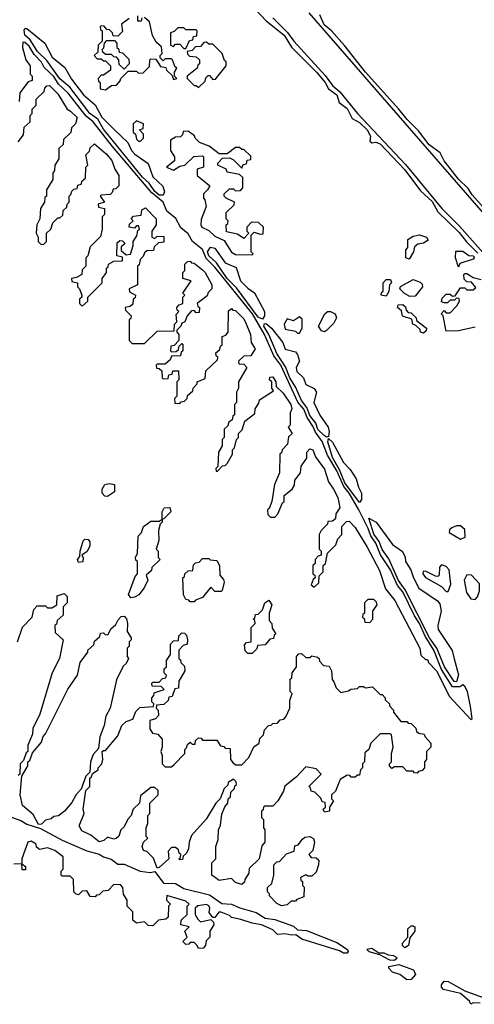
# Model space of a CAD drawing. Extents: x 2737310 to 2869991, y 870230 to 1012730.
# Tile 333 of 479: x 2783270 to 2785471, y 971100 to 975869. Entities that reach past the tile are written whole.
import ezdxf

# ---------------------------------------------------------------- set-up
doc = ezdxf.new("R2010")
doc.units = 0

msp = doc.modelspace()

# ---------------------------------------------------------------- linework, layer by layer
at = {"layer": '0CON02XD'}
for points in [[(2784410, 975920), (2784463.3, 975863.3), (2784550.8, 975795), (2784585.7, 975735.7), (2784707.5, 975615), (2784748.6, 975565), (2784764.4, 975534.4), (2784806, 975506), (2784817.5, 975467.5), (2784855, 975438.8), (2784880.5, 975390.5), (2784915, 975372), (2784952.5, 975335), (2784968, 975305), (2784965, 975280), (2784975, 975272.5), (2784995, 975276.2), (2785015, 975267.1), (2785135, 975141.4), (2785210.4, 975040.4), (2785267.9, 974987.9), (2785295, 974938), (2785398.6, 974838.6), (2785432.9, 974792.9), (2785488.9, 974738.9)], [(2783800, 975875), (2783763, 975847), (2783768.3, 975811.7), (2783745, 975790), (2783721.7, 975791.7), (2783720, 975805), (2783705, 975820), (2783691.7, 975821.7), (2783678.3, 975838.3), (2783665, 975840), (2783660, 975835), (2783661.7, 975821.7), (2783670, 975815), (2783670, 975765), (2783650, 975745), (2783648.3, 975711.7), (2783630, 975695), (2783645, 975680), (2783665, 975680), (2783675, 975670), (2783685, 975670), (2783710, 975645), (2783710, 975625), (2783675, 975600), (2783665, 975600), (2783650, 975585), (2783651.7, 975571.7), (2783660, 975565), (2783660, 975535), (2783685, 975530)], [(2783685, 975530), (2783715, 975550), (2783738.3, 975551.7), (2783757, 975573), (2783760, 975585), (2783795, 975620), (2783835, 975620), (2783845, 975610), (2783868.3, 975611.7), (2783898.3, 975641.7), (2783900, 975675), (2783905, 975680), (2783928.3, 975678.3), (2783951.7, 975641.7), (2783978.3, 975638.3), (2783980, 975625), (2784008.3, 975598.3), (2784015, 975580), (2784030, 975585), (2784020, 975595), (2784020, 975615), (2784030, 975635), (2784021.7, 975641.7), (2784010, 975675), (2784005, 975680), (2783975, 975680), (2783965, 975670), (2783950, 975685), (2783950, 975695), (2783960, 975705), (2783957, 975737), (2783930.7, 975760.7), (2783913, 975793), (2783898.3, 975858.3), (2783875, 975880)], [(2783861.7, 975878.3), (2783858.3, 975861.7), (2783841.7, 975861.7), (2783841.7, 975888.3)], [(2784495, 975878), (2784566.9, 975806.9), (2784597.5, 975765), (2784749.4, 975599.4), (2784785, 975550), (2784819.6, 975519.6), (2784906, 975415), (2785138.5, 975168.5), (2785314.2, 974955), (2785398.9, 974868.9), (2785652.6, 974582.6)], [(2785845, 974553.8), (2785385, 975082), (2784672.2, 975902.2)], [(2785552.5, 974917.5), (2785460.5, 975020.5), (2785441.2, 975051.2), (2785395, 975096.9), (2785325.8, 975185), (2785306.2, 975225), (2785252.9, 975262.9), (2785201.3, 975331.3), (2785145.7, 975385), (2785106.4, 975436.4), (2784944.4, 975615), (2784843.4, 975743.4), (2784780, 975815), (2784744.4, 975845), (2784722.5, 975892.5)], [(2783965, 975018.8), (2783945, 975020), (2783925, 975037.1), (2783897.5, 975077.5), (2783865, 975107.1), (2783675, 975338.6), (2783647.5, 975387.5), (2783609.4, 975415), (2783511.9, 975541.9), (2783465, 975581.9), (2783401.1, 975671.1), (2783355.6, 975715), (2783320.9, 975770.9), (2783294.6, 975794.6), (2783290.8, 975819.2), (2783295, 975826.7), (2783305, 975826.2), (2783391.2, 975755), (2783427.7, 975687.7), (2783487.9, 975637.9), (2783521.2, 975581.2), (2783578.8, 975505), (2783635, 975456.7), (2783667.7, 975397.7), (2783728.8, 975335), (2783794.3, 975274.3), (2783812, 975235), (2783827.9, 975217.9), (2783892.3, 975172.3), (2783915, 975107.5), (2783962.7, 975062.7), (2783970.8, 975035), (2783965, 975018.8)], [(2784075, 975730), (2784091.7, 975768.3), (2784108.3, 975771.7), (2784111.7, 975788.3), (2784128.3, 975791.7), (2784130, 975815), (2784125, 975820), (2784075, 975820), (2784065, 975830), (2784035, 975830), (2784018.3, 975811.7), (2784000, 975805), (2784000, 975745), (2784015, 975740), (2784025, 975750), (2784045, 975750), (2784065, 975730), (2784075, 975730)], [(2785455, 972480), (2785460, 972485), (2785453, 972543), (2785437.5, 972615), (2785425, 972640), (2785415, 972647.5), (2785401.7, 972638.3), (2785365, 972638), (2785312.3, 972722.3), (2785275, 972816), (2785232.7, 972882.7), (2785206.2, 972945), (2785181.2, 972981.2), (2785125, 973097.5), (2785099.2, 973129.2), (2785065, 973203.8), (2785017.5, 973277.5), (2784995, 973333.3), (2784969.5, 973369.5), (2784957.8, 973405), (2784911.4, 973495), (2784865, 973575.8), (2784838.9, 973608.9), (2784805, 973684.2), (2784759.8, 973759.8), (2784735, 973826.2), (2784701.4, 973871.4), (2784690, 973900), (2784662, 973942), (2784645, 973982), (2784616.4, 974016.4), (2784534.4, 974195), (2784500.2, 974240.2), (2784455, 974343.8), (2784396.5, 974445), (2784215, 974670.8), (2784172.9, 974712.9), (2784155, 974756.2), (2784106.9, 974795), (2784085, 974832), (2784050.9, 974860.9), (2784026, 974906), (2783982.4, 974942.4), (2783964, 974985), (2783910.2, 975030.2), (2783720, 975255), (2783625.7, 975375), (2783592.1, 975402.1), (2783505, 975513.8), (2783457.1, 975557.1), (2783435, 975593.3), (2783388, 975638), (2783375, 975663.3), (2783340, 975700), (2783315, 975741.2), (2783295, 975758.8), (2783285, 975760), (2783283.9, 975733.9), (2783300, 975675), (2783320, 975645), (2783320, 975605), (2783330, 975595), (2783330, 975575), (2783311.7, 975568.3), (2783270, 975515), (2783267, 975473)], [(2783775, 975630), (2783751.7, 975651.7), (2783750, 975675), (2783738.3, 975688.3), (2783725, 975690), (2783715, 975700), (2783685, 975700), (2783671.7, 975711.7), (2783670, 975725), (2783677, 975733), (2783680, 975755), (2783691.7, 975768.3), (2783728.3, 975768.3), (2783740, 975755), (2783740, 975735), (2783748.3, 975728.3), (2783751.7, 975711.7), (2783768.3, 975708.3), (2783798.3, 975678.3), (2783800, 975655), (2783775, 975630)], [(2784135, 975540), (2784168.3, 975571.7), (2784171.7, 975588.3), (2784181.7, 975598.3), (2784188.3, 975598.3), (2784205, 975580), (2784218.3, 975581.7), (2784270, 975645), (2784270, 975665), (2784261.7, 975671.7), (2784250, 975705), (2784205, 975750), (2784185, 975750), (2784175, 975760), (2784161.7, 975758.3), (2784145, 975740), (2784121.7, 975738.3), (2784105, 975720), (2784080, 975715), (2784081.7, 975701.7), (2784091.7, 975691.7), (2784125, 975690), (2784140, 975675), (2784140, 975655), (2784131.7, 975648.3), (2784130, 975635), (2784080, 975595), (2784080, 975585), (2784115, 975550), (2784125, 975550), (2784135, 975540)], [(2783261.7, 975278.3), (2783288.3, 975311.7), (2783291.7, 975348.3), (2783320, 975375), (2783320, 975405), (2783330, 975415), (2783330, 975435), (2783350, 975455), (2783350, 975485), (2783388.3, 975521.7), (2783391.7, 975538.3), (2783401.7, 975548.3), (2783415, 975550), (2783455, 975510), (2783500, 975435), (2783516.4, 975426.4), (2783547.5, 975395), (2783540, 975365), (2783520, 975345), (2783517, 975323), (2783481.7, 975288.3), (2783480, 975265), (2783460, 975245), (2783460, 975195), (2783440, 975165), (2783438.3, 975138.3), (2783430, 975125), (2783430, 975095), (2783400, 975045), (2783400, 975015), (2783391.7, 975008.3), (2783390, 974985), (2783370, 974955), (2783367.5, 974905), (2783352.5, 974875), (2783350, 974835), (2783360, 974815), (2783360, 974795), (2783371.7, 974781.7), (2783385, 974780), (2783400, 974795), (2783400, 974835), (2783420, 974855), (2783430, 974885), (2783455, 974910), (2783465, 974910), (2783478.3, 974921.7), (2783480, 974945), (2783498.3, 974961.7), (2783500, 974975), (2783510, 974985), (2783510, 975015), (2783518.3, 975021.7), (2783521.7, 975038.3), (2783531.7, 975048.3), (2783548.3, 975051.7), (2783551.7, 975068.3), (2783568.3, 975071.7), (2783571.7, 975088.3), (2783588.3, 975101.7), (2783590, 975155), (2783600, 975165), (2783590, 975215), (2783608.3, 975231.7), (2783611.7, 975248.3), (2783631.7, 975268.3), (2783689.3, 975219.3), (2783716.4, 975186.4), (2783730, 975145), (2783750, 975115), (2783750, 975065), (2783735, 975050), (2783721.7, 975048.3), (2783718.3, 975031.7), (2783708.3, 975021.7), (2783665, 975020), (2783660, 975015), (2783680, 974985), (2783650, 974975), (2783651.7, 974961.7), (2783680, 974955), (2783680, 974925), (2783670, 974915), (2783670, 974855), (2783661.7, 974818.3), (2783611.7, 974768.3), (2783600, 974725), (2783590, 974715), (2783590, 974675), (2783571.7, 974658.3), (2783570, 974635), (2783545, 974620), (2783520, 974615), (2783521.7, 974601.7), (2783550, 974595), (2783550, 974575), (2783560, 974565), (2783570, 974535), (2783570, 974525), (2783560, 974515), (2783560, 974495), (2783571.7, 974481.7), (2783600, 974505), (2783600, 974525), (2783670, 974595), (2783670, 974615), (2783690, 974645), (2783690, 974665), (2783698.3, 974671.7), (2783700, 974685), (2783725, 974700), (2783768.3, 974701.7), (2783768.3, 974718.3), (2783740, 974725), (2783741.7, 974788.3), (2783755, 974800), (2783768.3, 974798.3), (2783780, 974785), (2783761.7, 974768.3), (2783761.7, 974751.7), (2783785, 974730), (2783807, 974733), (2783820, 974775), (2783820, 974795), (2783837, 974823), (2783841.7, 974848.3), (2783850, 974855), (2783845, 974870), (2783835, 974870), (2783825, 974860), (2783800, 974865), (2783801.7, 974878.3), (2783820, 974895), (2783810, 974905), (2783821.7, 974918.3), (2783858.3, 974921.7), (2783861.7, 974948.3), (2783878.3, 974958.3), (2783930, 974905), (2783930, 974875), (2783910, 974845), (2783910, 974815), (2783925, 974810), (2783935, 974820), (2783968.3, 974818.3), (2783968.3, 974791.7), (2783941.7, 974788.3), (2783921.7, 974768.3), (2783918.3, 974751.7), (2783885, 974750), (2783875, 974740), (2783868.3, 974721.7), (2783853, 974707), (2783848.3, 974681.7), (2783840, 974675), (2783840, 974585), (2783800, 974565), (2783801.7, 974551.7), (2783830, 974535), (2783828.3, 974521.7), (2783820, 974515), (2783818.3, 974491.7), (2783805, 974480), (2783780, 974475), (2783781.7, 974461.7), (2783810, 974435), (2783808.3, 974421.7), (2783800, 974415), (2783800, 974315), (2783815, 974300), (2783875, 974300), (2783935, 974360), (2784018.3, 974361.7), (2784020, 974395), (2784030, 974405), (2784028.3, 974441.7), (2784040, 974455), (2784031.7, 974461.7), (2784030, 974475), (2784041.7, 974488.3), (2784060, 974495), (2784060, 974525), (2784070, 974535), (2784060, 974545), (2784100, 974605), (2784060, 974615), (2784060, 974645), (2784070, 974655), (2784070, 974685), (2784081.7, 974698.3), (2784095, 974700), (2784101.7, 974691.7), (2784115, 974690), (2784155, 974657.5), (2784167.5, 974645), (2784200, 974585), (2784200, 974565), (2784181.7, 974548.3), (2784178.3, 974531.7), (2784130, 974495), (2784131.7, 974481.7), (2784140, 974475), (2784138.3, 974451.7), (2784125, 974450), (2784115, 974460), (2784101.7, 974458.3), (2784080, 974435), (2784070, 974405), (2784055, 974400), (2784050, 974385), (2784030, 974365), (2784030, 974355), (2784040, 974345), (2784040, 974315), (2784018.3, 974291.7), (2784001.7, 974288.3), (2784000, 974265), (2784005, 974260), (2784028.3, 974261.7), (2784038.3, 974271.7), (2784041.7, 974288.3), (2784055, 974300), (2784060, 974295), (2784060, 974265), (2784051.7, 974258.3), (2784048.3, 974241.7), (2784005, 974240), (2783998.3, 974221.7), (2783975, 974200), (2783935, 974200), (2783930, 974195), (2783931.7, 974181.7), (2783945, 974180), (2783958.3, 974168.3), (2783960, 974135), (2783965, 974130), (2783988.3, 974131.7), (2783991.7, 974148.3), (2784008.3, 974151.7), (2784011.7, 974168.3), (2784038.3, 974168.3), (2784040, 974125), (2784030, 974115), (2784030, 974045), (2784020, 974035), (2784021.7, 974011.7), (2784045, 974010), (2784051.7, 974018.3), (2784068.3, 974021.7), (2784080, 974035), (2784081.7, 974048.3), (2784108.3, 974071.7), (2784110, 974085), (2784130, 974105), (2784130, 974115), (2784168.3, 974131.7), (2784171.7, 974168.3), (2784228.3, 974221.7), (2784230, 974235), (2784221.7, 974241.7), (2784220, 974255), (2784238.3, 974271.7), (2784241.7, 974288.3), (2784250, 974295), (2784250, 974335), (2784268.3, 974341.7), (2784280, 974355), (2784281.7, 974458.3), (2784295, 974470), (2784301.7, 974461.7), (2784315, 974460), (2784355, 974420), (2784366.7, 974396.7), (2784387.5, 974345), (2784390, 974305), (2784410, 974275), (2784388.3, 974241.7), (2784355, 974240), (2784330, 974215), (2784331.7, 974201.7), (2784355, 974200), (2784370, 974185), (2784330, 974115), (2784330, 974085), (2784320, 974065), (2784320, 974015), (2784310, 974005), (2784310, 973955), (2784301.7, 973948.3), (2784298.3, 973931.7), (2784281.7, 973918.3), (2784278.3, 973901.7), (2784260, 973885), (2784260, 973845), (2784250, 973835), (2784250, 973805), (2784232.5, 973775), (2784230, 973705), (2784220, 973695), (2784221.7, 973681.7), (2784228.3, 973681.7), (2784251.7, 973708.3), (2784265, 973710), (2784275, 973720), (2784300, 973765), (2784300, 973785), (2784310, 973795), (2784320, 973835), (2784330, 973845), (2784330, 973865), (2784347, 973883), (2784360, 973925), (2784408.3, 973961.7), (2784410, 973985), (2784428.3, 974011.7), (2784431.7, 974028.3), (2784498.3, 974071.7), (2784490, 974085), (2784490, 974115), (2784480, 974125), (2784481.7, 974138.3), (2784495, 974140), (2784510, 974115), (2784511.7, 974091.7), (2784545, 974060), (2784582.5, 974005), (2784587.5, 973985), (2784580, 973965), (2784580, 973905), (2784570, 973895), (2784590, 973865), (2784571.7, 973848.3), (2784567, 973813), (2784540, 973785), (2784538.3, 973771.7), (2784530, 973765), (2784527.5, 973675), (2784503, 973617), (2784490, 973535), (2784478.3, 973501.7), (2784470, 973495), (2784471.7, 973471.7), (2784485, 973460), (2784505, 973460), (2784520, 973475), (2784541.7, 973528.3), (2784550, 973535), (2784550, 973565), (2784590, 973595), (2784600, 973615), (2784601.7, 973638.3), (2784630, 973675), (2784633, 973707), (2784660, 973745), (2784660, 973775), (2784675, 973790), (2784690, 973785), (2784701.7, 973751.7), (2784745, 973692.5), (2784765, 973630), (2784790, 973595), (2784810, 973555), (2784815, 973530)], [(2783855, 975280), (2783870, 975295), (2783870, 975315), (2783850, 975335), (2783868.3, 975341.7), (2783870, 975365), (2783835, 975380), (2783820, 975365), (2783820, 975325), (2783830, 975315), (2783835, 975290), (2783845, 975280), (2783855, 975280)], [(2784395, 974730), (2784400, 974735), (2784390, 974745), (2784390, 974825), (2784405, 974840), (2784435, 974830), (2784448.3, 974831.7), (2784450, 974865), (2784427, 974887), (2784391.7, 974888.3), (2784370, 974865), (2784370, 974845), (2784380, 974835), (2784355, 974810), (2784325, 974830), (2784271.7, 974841.7), (2784270, 974875), (2784278.3, 974881.7), (2784280, 974895), (2784270, 974905), (2784270, 974935), (2784308.3, 974971.7), (2784310, 974985), (2784270, 975005), (2784260, 975015), (2784260, 975025), (2784285, 975050), (2784305, 975050), (2784315, 975040), (2784338.3, 975041.7), (2784350, 975055), (2784350, 975105), (2784335, 975120), (2784275, 975130), (2784270, 975145), (2784230, 975165), (2784230, 975175), (2784251.7, 975198.3), (2784285, 975200), (2784305, 975190), (2784345, 975150), (2784351.7, 975168.3), (2784368.3, 975171.7), (2784371.7, 975188.3), (2784388.3, 975191.7), (2784388.3, 975208.3), (2784355, 975240), (2784345, 975240), (2784335, 975250), (2784315, 975250), (2784275, 975220), (2784235, 975220), (2784187, 975257), (2784140, 975275), (2784120, 975295), (2784116.4, 975306.4), (2784085, 975330), (2784061.7, 975328.3), (2784058.3, 975311.7), (2784048.3, 975301.7), (2784025, 975300), (2784000, 975285), (2784000, 975235), (2784020, 975205), (2784020, 975185), (2783980, 975155), (2784015, 975140), (2784045, 975160), (2784070, 975165), (2784113, 975207), (2784155, 975210), (2784160, 975205), (2784160, 975155), (2784130, 975145), (2784130, 975115), (2784190, 975065), (2784180, 975045), (2784160, 975025), (2784160, 975005), (2784167, 974997), (2784172.5, 974965), (2784148.3, 974901.7), (2784147.5, 974875), (2784152.5, 974865), (2784185, 974847.5), (2784215, 974820), (2784259.3, 974799.3), (2784295, 974742.5), (2784315, 974732.5), (2784395, 974730)], [(2785155, 974710), (2785140, 974715), (2785140, 974755), (2785150, 974765), (2785150, 974805), (2785175, 974820), (2785205, 974827.5), (2785240, 974815), (2785248.3, 974801.7), (2785225, 974787.5), (2785198.3, 974781.7), (2785181.7, 974768.3), (2785177.5, 974745), (2785155, 974710)], [(2784445, 974418), (2784425, 974428.6), (2784319.6, 974569.6), (2784275, 974615.6), (2784222.2, 974692.2), (2784185.6, 974725), (2784178.9, 974745), (2784193.3, 974766.7), (2784215, 974763.3), (2784265, 974691.2), (2784318.6, 974668.6), (2784339.2, 974605), (2784375, 974568), (2784406.8, 974546.8), (2784455.7, 974455.7), (2784455.7, 974434.3), (2784445, 974418)], [(2785395, 974670), (2785380, 974715), (2785381.7, 974748.3), (2785415, 974747.5), (2785445, 974727.5), (2785467.5, 974725), (2785470, 974715), (2785465, 974710), (2785401.7, 974688.3), (2785395, 974670)], [(2785475, 974380), (2785395, 974362.5), (2785335, 974360), (2785320, 974435), (2785310, 974445), (2785325, 974460), (2785335, 974450), (2785355, 974450), (2785387, 974483), (2785400, 974505), (2785398.3, 974518.3), (2785385, 974520), (2785375, 974510), (2785355, 974510), (2785341.7, 974498.3), (2785325, 974497.5), (2785313, 974503), (2785315, 974520), (2785335, 974540), (2785355, 974540), (2785365, 974530), (2785378.3, 974531.7), (2785405, 974570), (2785425, 974570), (2785435, 974560), (2785465, 974560), (2785478.3, 974571.7), (2785458.3, 974598.3), (2785435, 974600), (2785421.7, 974611.7), (2785420, 974635), (2785425, 974640), (2785435, 974640), (2785465, 974620), (2785505, 974610)], [(2785045, 974530), (2785020, 974535), (2785021.7, 974548.3), (2785030, 974555), (2785030, 974595), (2785045, 974610), (2785065, 974610), (2785070, 974595), (2785060, 974585), (2785057, 974553), (2785045, 974530)], [(2785158.3, 974528.3), (2785133, 974543), (2785110, 974565), (2785113.3, 974576.7), (2785175, 974610), (2785208.3, 974598.3), (2785218.3, 974588.3), (2785220, 974575), (2785185, 974530), (2785158.3, 974528.3)], [(2785225, 974350), (2785210, 974355), (2785208.3, 974368.3), (2785188.3, 974388.3), (2785173.6, 974393.6), (2785168.3, 974418.3), (2785123.6, 974433.6), (2785118.3, 974458.3), (2785100, 974475), (2785101.7, 974488.3), (2785125, 974490), (2785138.3, 974478.3), (2785141.7, 974461.7), (2785151.7, 974451.7), (2785165, 974450), (2785190, 974425), (2785191.7, 974411.7), (2785240, 974375), (2785238.3, 974361.7), (2785225, 974350)], [(2784745, 974357.5), (2784731.7, 974361.7), (2784717.5, 974385), (2784747.5, 974445), (2784760, 974455), (2784775, 974456.2), (2784797.5, 974445), (2784803.8, 974425), (2784790.5, 974399.5), (2784755, 974363.3), (2784745, 974357.5)], [(2784755, 973847.5), (2784745, 973854), (2784713.6, 973883.6), (2784704.4, 973915), (2784675, 973952.5), (2784660.9, 973990.9), (2784634.5, 974025), (2784607.2, 974087.2), (2784577.8, 974135), (2784557.7, 974187.7), (2784515, 974252), (2784476, 974345), (2784451.4, 974385), (2784455, 974397.5), (2784465, 974396.2), (2784488.8, 974375), (2784543.3, 974305), (2784555, 974272.5), (2784605, 974260), (2784615, 974247.5), (2784624, 974215), (2784608.8, 974185), (2784611.2, 974165), (2784643.3, 974135), (2784655, 974102.5), (2784695, 974082.5), (2784707.5, 974065), (2784693.8, 974015), (2784722.9, 973952.9), (2784764, 973895), (2784768.8, 973875), (2784765, 973850), (2784755, 973847.5)], [(2784625, 974350), (2784637.5, 974375), (2784638.3, 974418.3), (2784625, 974430), (2784595, 974410), (2784565, 974420), (2784550, 974395), (2784555, 974370), (2784605, 974360), (2784615, 974350), (2784625, 974350)], [(2784915, 973531.2), (2784845, 973625.6), (2784818.8, 973688.8), (2784785, 973748), (2784761.2, 973825), (2784765, 973840), (2784785, 973822.5), (2784838, 973725), (2784870.3, 973690.3), (2784899.2, 973645), (2784910, 973605), (2784925.7, 973575), (2784924.3, 973545.7), (2784915, 973531.2)], [(2783695, 973560), (2783681.7, 973561.7), (2783670, 973575), (2783670, 973595), (2783681.7, 973618.3), (2783705, 973622.5), (2783728.3, 973618.3), (2783728.3, 973581.7), (2783695, 973560)], [(2784815, 973530), (2784820, 973505), (2784800, 973475), (2784798.3, 973451.7), (2784785, 973440), (2784761.7, 973438.3), (2784760, 973425), (2784730, 973395), (2784720, 973375), (2784720, 973305), (2784730, 973295), (2784730, 973275), (2784715, 973270), (2784700, 973255), (2784700, 973235), (2784690, 973225), (2784690, 973185), (2784698.3, 973178.3), (2784700, 973165), (2784691.7, 973158.3), (2784681.7, 973131.7), (2784695, 973120), (2784718.3, 973141.7), (2784720, 973175), (2784740, 973195), (2784740, 973225), (2784750, 973235), (2784760, 973285), (2784800, 973325), (2784810, 973355), (2784830, 973375), (2784830, 973415), (2784851.7, 973438.3), (2784865, 973440), (2784895, 973410), (2784952.5, 973315), (2785011.7, 973201.7), (2785041.7, 973111.7), (2785086.1, 973056.1), (2785207.5, 972825), (2785211.7, 972791.7), (2785235, 972770), (2785245, 972770), (2785250, 972755), (2785287.5, 972715), (2785350.7, 972590.7), (2785455, 972480)], [(2783808.3, 973068.3), (2783797.5, 973085), (2783828.3, 973171.7), (2783840, 973185), (2783840, 973245), (2783831.7, 973251.7), (2783830, 973265), (2783840, 973285), (2783843, 973367), (2783860, 973385), (2783870, 973415), (2783905, 973440), (2783945, 973440), (2783960, 973450), (2783960, 973485), (2783970, 973505), (2783997, 973507), (2784002.5, 973485), (2783968.3, 973451.7), (2783960, 973450), (2783960, 973435), (2783950, 973425), (2783942.5, 973395), (2783943, 973347), (2783930, 973305), (2783940, 973295), (2783940, 973265), (2783950, 973255), (2783910, 973215), (2783908.3, 973201.7), (2783881.7, 973178.3), (2783890, 973155), (2783872.5, 973117.5), (2783846.4, 973083.6), (2783825, 973072.5), (2783808.3, 973068.3)], [(2785385, 972662.5), (2785373.8, 972663.8), (2785327.3, 972735), (2785289.1, 972825), (2785255, 972875.7), (2785136.9, 973106.9), (2785103.3, 973153.3), (2785057.1, 973257.1), (2785025, 973302.5), (2785011.1, 973341.1), (2784985, 973378), (2784960, 973455), (2784996.2, 973435), (2785075, 973327.5), (2785123, 973293), (2785136.4, 973266.4), (2785137.5, 973245), (2785163.8, 973205), (2785176.2, 973165), (2785203.3, 973115), (2785292.5, 973055), (2785305, 973040), (2785310, 973005), (2785293.8, 972935), (2785295.9, 972915.9), (2785364.2, 972814.2), (2785373, 972773), (2785394.1, 972695.9), (2785385, 972662.5)], [(2785405, 973352.5), (2785427, 973363), (2785425, 973400), (2785405, 973417.5), (2785385, 973417.5), (2785361.7, 973408.3), (2785351.7, 973398.3), (2785350, 973385), (2785405, 973352.5)], [(2783555, 973240), (2783550, 973255), (2783561.7, 973268.3), (2783562.5, 973295), (2783577.5, 973345), (2783585, 973352.5), (2783601.7, 973351.7), (2783609.3, 973339.3), (2783609.3, 973320.7), (2783596.4, 973293.6), (2783570, 973275), (2783577.5, 973265), (2783575, 973242.5), (2783555, 973240)], [(2784115, 973050), (2784095, 973050), (2784088.3, 973058.3), (2784075, 973060), (2784063, 973083), (2784060, 973165), (2784068.3, 973171.7), (2784070, 973185), (2784085, 973200), (2784108.3, 973201.7), (2784111.7, 973228.3), (2784121.7, 973238.3), (2784138.3, 973241.7), (2784155, 973260), (2784185, 973260), (2784192.5, 973252.5), (2784225, 973250), (2784237.5, 973225), (2784238.3, 973178.3), (2784257, 973157), (2784260, 973145), (2784250, 973105), (2784245, 973100), (2784215, 973100), (2784195, 973120), (2784155, 973070), (2784121.7, 973058.3), (2784115, 973050)], [(2785345, 973100), (2785356.7, 973135), (2785350, 973205), (2785335, 973220), (2785311.7, 973228.3), (2785303, 973217), (2785301.7, 973178.3), (2785295, 973172.5), (2785283, 973173), (2785235, 973197.5), (2785223.3, 973196.7), (2785222.5, 973185), (2785235, 973167.5), (2785313, 973123), (2785335, 973100), (2785345, 973100)], [(2785475, 973060), (2785487, 973073), (2785497, 973103), (2785497, 973137), (2785458.3, 973178.3), (2785435, 973180), (2785422.5, 973155), (2785433.3, 973095), (2785453.6, 973063.6), (2785475, 973060)], [(2783260, 972855), (2783283, 972927), (2783330, 972975), (2783338.3, 973011.7), (2783355, 973030), (2783395, 973030), (2783405, 973020), (2783425, 973020), (2783450, 973035), (2783451.7, 973078.3), (2783485, 973090), (2783500, 973075), (2783500, 973045), (2783480, 973025), (2783480, 972985), (2783451.7, 972958.3), (2783448.3, 972941.7), (2783440, 972935), (2783441.7, 972901.7), (2783480, 972865), (2783462.5, 972775), (2783427.5, 972705), (2783367.5, 972505), (2783333.6, 972436.4), (2783331.7, 972408.3), (2783310, 972355), (2783310, 972325), (2783301.7, 972318.3), (2783288.3, 972281.7), (2783272.5, 972265), (2783270, 972215), (2783261.7, 972208.3)], [(2784395, 972800), (2784375, 972800), (2784361.7, 972811.7), (2784358.3, 972841.7), (2784368.3, 972851.7), (2784390, 972855), (2784390, 972925), (2784410, 972945), (2784408.3, 972958.3), (2784400, 972965), (2784408.3, 972971.7), (2784411.7, 972988.3), (2784425, 972990), (2784445, 973010), (2784457.5, 973045), (2784477, 973057), (2784490, 973035), (2784477.5, 972995), (2784478.3, 972958.3), (2784490, 972945), (2784491.7, 972921.7), (2784510, 972895), (2784501.7, 972888.3), (2784498.3, 972871.7), (2784481.7, 972868.3), (2784458.3, 972841.7), (2784421.7, 972838.3), (2784418.3, 972821.7), (2784395, 972800)], [(2784965, 972950), (2784980, 972965), (2784980, 973005), (2785000, 973035), (2784998.3, 973048.3), (2784985, 973060), (2784955, 973060), (2784940, 973045), (2784940, 972995), (2784931.7, 972988.3), (2784930, 972975), (2784938.3, 972968.3), (2784941.7, 972951.7), (2784965, 972950)], [(2783361.2, 971971.2), (2783335, 972020), (2783283, 972063), (2783272.5, 972115), (2783280, 972205), (2783310, 972255), (2783310, 972275), (2783318.3, 972281.7), (2783331.7, 972318.3), (2783375, 972370), (2783383, 972397), (2783395, 972410), (2783503, 972627), (2783550, 972695), (2783562.5, 972755), (2783600, 972805), (2783600, 972815), (2783628.3, 972841.7), (2783631.7, 972858.3), (2783658.3, 972881.7), (2783661.7, 972898.3), (2783675, 972900), (2783685, 972890), (2783698.3, 972891.7), (2783711.7, 972918.3), (2783735, 972940), (2783747, 972963), (2783761.7, 972978.3), (2783775, 972980), (2783787, 972967), (2783792.5, 972945), (2783790, 972905), (2783810, 972875), (2783810, 972865), (2783800, 972855), (2783800, 972835), (2783790, 972825), (2783790, 972785), (2783797.5, 972775), (2783785, 972750), (2783771.7, 972738.3), (2783738.3, 972671.7), (2783707.5, 972535), (2783687.5, 972495), (2783679.3, 972450.7), (2783657.5, 972395), (2783651.7, 972338.3), (2783625, 972310), (2783612.5, 972275), (2783610, 972225), (2783590, 972205), (2783568.3, 972141.7), (2783543.6, 972116.4), (2783523, 972077), (2783487.5, 972035), (2783457, 972013), (2783435, 972010), (2783421.7, 971998.3), (2783395, 971992.5), (2783375, 971972.5), (2783361.2, 971971.2)], [(2784345, 971680), (2784315, 971690), (2784295, 971710), (2784235, 971700), (2784200, 971725), (2784200, 971785), (2784220, 971805), (2784220, 971865), (2784231.7, 971898.3), (2784232.5, 971945), (2784241.7, 971968.3), (2784248.3, 972021.7), (2784263, 972057), (2784277.5, 972075), (2784280, 972095), (2784290, 972105), (2784291.7, 972128.3), (2784310, 972145), (2784311.7, 972158.3), (2784320, 972165), (2784318.3, 972178.3), (2784305, 972190), (2784280, 972175), (2784278.3, 972161.7), (2784260, 972145), (2784240, 972095), (2784220, 972075), (2784173, 971997), (2784101.7, 971918.3), (2784090, 971885), (2784087, 971853), (2784078.3, 971831.7), (2784061.7, 971818.3), (2784058.3, 971801.7), (2784045, 971800), (2784040, 971805), (2784048.3, 971811.7), (2784050, 971825), (2784041.7, 971831.7), (2784038.3, 971848.3), (2784025, 971860), (2784005, 971860), (2783988.3, 971841.7), (2783992.5, 971805), (2783945, 971762.5), (2783935, 971760), (2783918.3, 971808.3), (2783885, 971840), (2783870, 971845), (2783862.5, 971865), (2783870, 971885), (2783890, 971905), (2783882.5, 971912.5), (2783882.5, 971955), (2783890, 971975), (2783890, 972015), (2783900, 972025), (2783900, 972075), (2783940, 972115), (2783940, 972135), (2783925, 972150), (2783905, 972150), (2783855, 972110), (2783850, 972075), (2783820, 972045), (2783810, 972015), (2783793, 971997), (2783775, 971960), (2783760, 971945), (2783750, 971915), (2783737, 971903), (2783725, 971900), (2783695, 971910), (2783677, 971893), (2783655, 971887.5), (2783615, 971920), (2783570.7, 971940.7), (2783557.5, 971965), (2783582.5, 972025), (2783577.5, 972045), (2783590, 972135), (2783610, 972155), (2783610, 972195), (2783618.3, 972201.7), (2783621.7, 972218.3), (2783650, 972235), (2783650, 972245), (2783667.5, 972265), (2783672.5, 972285), (2783670, 972325), (2783675, 972330), (2783685, 972330), (2783745, 972400), (2783765, 972450), (2783785, 972470), (2783818.3, 972481.7), (2783831.7, 972518.3), (2783851.7, 972538.3), (2783918.3, 972541.7), (2783920, 972555), (2783910, 972565), (2783910, 972585), (2783920, 972595), (2783921.7, 972608.3), (2783970, 972625), (2783955, 972640), (2783911.7, 972641.7), (2783910, 972655), (2783915, 972660), (2783945, 972660), (2783961.7, 972678.3), (2783978.3, 972681.7), (2783980, 972695), (2783970, 972705), (2783970, 972725), (2783980, 972735), (2783980, 972765), (2784000, 972795), (2784000, 972845), (2784015, 972860), (2784038.3, 972861.7), (2784040, 972885), (2784055, 972900), (2784068.3, 972898.3), (2784078.3, 972888.3), (2784082.5, 972865), (2784080, 972845), (2784061.7, 972838.3), (2784040, 972815), (2784040, 972775), (2784048.3, 972768.3), (2784050, 972755), (2784068.3, 972738.3), (2784070, 972715), (2784040, 972665), (2784038.3, 972631.7), (2784021.7, 972628.3), (2784008.3, 972591.7), (2783991.7, 972588.3), (2783988.3, 972571.7), (2783968.3, 972551.7), (2783931.7, 972548.3), (2783930, 972535), (2783940, 972525), (2783941.7, 972498.3), (2783927, 972483), (2783900, 972475), (2783900, 972435), (2783913, 972413), (2783938.3, 972408.3), (2783960, 972385), (2783960, 972345), (2783952.5, 972325), (2783960, 972305), (2783960, 972265), (2783975, 972250), (2784005, 972250), (2784018.3, 972261.7), (2784070, 972315), (2784070, 972335), (2784078.3, 972341.7), (2784081.7, 972358.3), (2784095, 972370), (2784105, 972360), (2784120, 972360), (2784121.7, 972378.3), (2784135, 972390), (2784148.3, 972388.3), (2784155, 972380), (2784225, 972380), (2784241.7, 972351.7), (2784258.3, 972348.3), (2784265, 972340), (2784288.3, 972338.3), (2784290, 972285), (2784301.7, 972271.7), (2784315, 972260), (2784345, 972260), (2784380, 972295), (2784403.6, 972346.4), (2784430, 972365), (2784433, 972387), (2784450, 972405), (2784455, 972430), (2784475, 972450), (2784488.3, 972451.7), (2784495, 972460), (2784518.3, 972461.7), (2784531.7, 972478.3), (2784548.3, 972481.7), (2784558.3, 972491.7), (2784577.5, 972535), (2784578.3, 972571.7), (2784590, 972605), (2784580, 972615), (2784580, 972675), (2784588.3, 972681.7), (2784590, 972705), (2784610, 972735), (2784610, 972785), (2784621.7, 972798.3), (2784635, 972800), (2784655, 972780), (2784675, 972780), (2784685, 972787.5), (2784711.7, 972781.7), (2784720, 972775), (2784721.7, 972761.7), (2784741.7, 972741.7), (2784768.3, 972738.3), (2784780, 972715), (2784783, 972673), (2784791.7, 972661.7), (2784803, 972633), (2784825, 972610), (2784861.7, 972618.3), (2784873, 972627), (2784905, 972630), (2784915, 972640), (2784935, 972640), (2784945, 972632.5), (2784978.3, 972638.3), (2785015, 972600), (2785025, 972600), (2785040, 972585), (2785040, 972575), (2785060, 972555), (2785060, 972545), (2785080, 972525), (2785080, 972515), (2785115, 972470), (2785145, 972470), (2785151.7, 972461.7), (2785165, 972460), (2785188.3, 972438.3), (2785191.7, 972421.7), (2785203, 972413), (2785228.3, 972408.3), (2785232.5, 972395), (2785260, 972365), (2785260, 972345), (2785240, 972325), (2785240, 972285), (2785230, 972275), (2785230, 972245), (2785218.3, 972231.7), (2785201.7, 972228.3), (2785195, 972220), (2785181.7, 972221.7), (2785175, 972230), (2785145, 972230), (2785125, 972250), (2785085, 972250), (2785071.7, 972241.7), (2785060, 972255), (2785060, 972265), (2785070, 972275), (2785070, 972315), (2785077.5, 972345), (2785070, 972405), (2785065, 972410), (2785015, 972410), (2784970, 972365), (2784960, 972335), (2784941.7, 972318.3), (2784940, 972275), (2784930, 972265), (2784930, 972245), (2784920, 972235), (2784915, 972210), (2784905, 972210), (2784895, 972200), (2784875, 972200), (2784868.3, 972208.3), (2784855, 972210), (2784821.7, 972188.3), (2784798.3, 972131.7), (2784780, 972115), (2784780, 972095), (2784790, 972085), (2784770, 972055), (2784770, 972035), (2784745, 972030), (2784740, 972045), (2784750, 972055), (2784748.3, 972078.3), (2784735, 972080), (2784728.3, 972098.3), (2784698.3, 972128.3), (2784681.7, 972131.7), (2784678.3, 972148.3), (2784670, 972155), (2784730, 972215), (2784705, 972240), (2784655, 972250), (2784609.3, 972200.7), (2784553.6, 972156.4), (2784547, 972133), (2784520, 972085), (2784495, 972060), (2784455, 972060), (2784450, 972055), (2784448.3, 972041.7), (2784440, 972035), (2784440, 972005), (2784450, 971995), (2784450, 971955), (2784457.5, 971945), (2784457.5, 971885), (2784443, 971867), (2784430, 971805), (2784381.7, 971758.3), (2784380, 971735), (2784360, 971705), (2784358.3, 971691.7), (2784345, 971680)], [(2783115, 972046.9), (2783275, 971990.8), (2783305, 971972.5), (2783371.2, 971951.2), (2783475, 971894.3), (2783595, 971843.1), (2783655, 971827.1), (2783675, 971814.3), (2783712.9, 971802.9), (2783745, 971778), (2783775, 971778.6), (2783852.5, 971745), (2783902, 971738), (2783925, 971742.5), (2783966, 971686), (2784025, 971685.6), (2784065, 971661.4), (2784189.5, 971629.5), (2784248.6, 971588.6), (2784295.4, 971585.4), (2784336.6, 971566.6), (2784415.4, 971545.4), (2784457.9, 971517.9), (2784505, 971510.8), (2784595, 971478.9), (2784615, 971460), (2784658.2, 971458.2), (2784805, 971399.2), (2784856.7, 971365), (2784860, 971355), (2784855, 971347.5), (2784837, 971347), (2784818.8, 971358.8), (2784635.6, 971415.6), (2784606.4, 971436.4), (2784585, 971434.2), (2784555, 971442), (2784518.3, 971438.3), (2784495, 971460), (2784440, 971485), (2784395, 971492.5), (2784340.7, 971510.7), (2784295, 971520), (2784285, 971530), (2784245, 971546.7), (2784233.9, 971546.1), (2784215, 971520), (2784205, 971520), (2784187.5, 971545), (2784190, 971565), (2784185, 971576.7), (2784175, 971583.3), (2784133, 971577), (2784120, 971565), (2784120, 971535), (2784131.7, 971511.7), (2784145, 971500), (2784195, 971510), (2784208.3, 971498.3), (2784210, 971485), (2784190, 971455), (2784190, 971425), (2784172.5, 971407.5), (2784170, 971385), (2784158.3, 971371.7), (2784135, 971370), (2784130, 971385), (2784115, 971400), (2784095, 971400), (2784088.3, 971391.7), (2784075, 971390), (2784060, 971405), (2784080, 971425), (2784070, 971455), (2784090, 971475), (2784050, 971485), (2784051.7, 971508.3), (2784080, 971535), (2784080, 971575), (2784090, 971585), (2784075, 971600), (2783982.5, 971627.5), (2783980, 971605), (2784000, 971585), (2783990, 971575), (2783988.3, 971521.7), (2783977, 971513), (2783941.7, 971508.3), (2783915, 971480), (2783891.7, 971481.7), (2783875, 971500), (2783835, 971492.5), (2783818.3, 971508.3), (2783818.3, 971548.3), (2783790, 971575), (2783790, 971605), (2783773, 971633), (2783770, 971665), (2783758.3, 971678.3), (2783725, 971680), (2783698.3, 971651.7), (2783671.7, 971648.3), (2783655, 971630), (2783641.7, 971628.3), (2783635, 971620), (2783611.7, 971621.7), (2783595, 971650), (2783571.7, 971648.3), (2783555, 971630), (2783543, 971633), (2783532.5, 971645), (2783530, 971705), (2783515, 971720), (2783475, 971720), (2783470, 971725), (2783470, 971745), (2783480, 971755), (2783480, 971815), (2783440, 971845), (2783405, 971857.5), (2783365, 971850), (2783351.7, 971861.7), (2783350, 971875), (2783325, 971890), (2783310, 971885), (2783280, 971805), (2783280, 971780), (2783298.3, 971768.3), (2783298.3, 971751.7), (2783281.7, 971751.7), (2783280, 971780), (2783241.7, 971778.3)], [(2784537, 971577), (2784515, 971587.5), (2784480, 971625), (2784480, 971635), (2784470, 971645), (2784470, 971665), (2784490, 971685), (2784500, 971725), (2784500, 971775), (2784515, 971790), (2784528.3, 971791.7), (2784561.7, 971828.3), (2784598.3, 971841.7), (2784601.7, 971868.3), (2784618.3, 971871.7), (2784640, 971900), (2784651.2, 971908.8), (2784675, 971913.3), (2784693, 971903), (2784697.5, 971885), (2784690, 971845), (2784670, 971825), (2784681.7, 971811.7), (2784705, 971810), (2784718.3, 971798.3), (2784717.5, 971775), (2784705, 971740), (2784685, 971720), (2784665, 971720), (2784655, 971727.5), (2784630, 971715), (2784631.7, 971701.7), (2784640, 971695), (2784640, 971675), (2784647.5, 971667.5), (2784645, 971620), (2784611.7, 971608.3), (2784605, 971600), (2784585, 971600), (2784565, 971582.5), (2784537, 971577)], [(2785135, 971373.8), (2785124.2, 971384.2), (2785123.8, 971396.2), (2785150, 971425), (2785150, 971465), (2785165, 971480), (2785175, 971480), (2785182.5, 971475), (2785183.3, 971455), (2785158.3, 971421.7), (2785153.3, 971385), (2785135, 971373.8)], [(2785085, 971314.2), (2785097.5, 971325), (2785080, 971335), (2785055, 971337.5), (2785035, 971347.5), (2785008.3, 971348.3), (2784975, 971370), (2784950, 971365), (2784960, 971355), (2785011.7, 971341.7), (2785060, 971315), (2785085, 971314.2)], [(2785145, 971218), (2785110, 971245), (2785075, 971256.2), (2785056.7, 971275), (2785057.5, 971282.5), (2785105, 971292.2), (2785176.2, 971266.2), (2785187.1, 971245), (2785165, 971220.8), (2785145, 971218)], [(2785500, 971105), (2785465, 971107.5), (2785455, 971100), (2785447.5, 971115), (2785405, 971152.5), (2785321.4, 971171.4), (2785312.3, 971182.3), (2785312, 971195), (2785325, 971211.4), (2785345, 971211.1), (2785425.7, 971165.7), (2785510, 971135)]]:
    msp.add_lwpolyline(points, dxfattribs=at)

doc.saveas('drawing.dxf')
